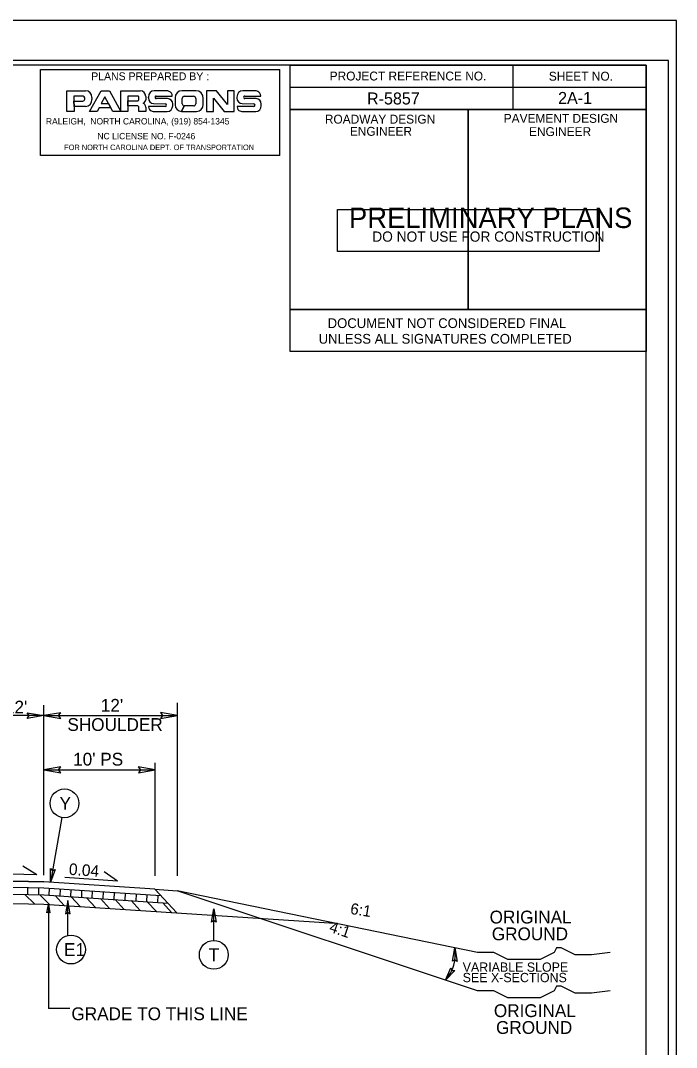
# Model space of a CAD drawing. Extents: x 2176024 to 2177225, y 75947 to 76635.
# Drawn here: x 2176839.7 to 2176898.7, y 76538.1 to 76630.5 of the extents above; entities that cross this region are included whole.
import ezdxf

# ---------------------------------------------------------------- set-up
doc = ezdxf.new("R2010")
doc.units = 0
for name, color, linetype in [('Old_Level_1', 7, 'Continuous'), ('Old_Level_11', 7, 'Continuous'), ('Old_Level_2', 7, 'Continuous'), ('Prop Dimension', 7, 'Continuous'), ('Sheet Cutting Line CELL', 7, 'Continuous'), ('Sheet Data Field CELL', 7, 'Continuous'), ('Sheet Plot Border Inside CELL', 7, 'Continuous'), ('Sheet Plot Border Outside CELL', 7, 'Continuous'), ('Sheet Sticker Exception Certification CELL', 7, 'Continuous'), ('Sheet Sticker Preliminary CELL', 7, 'Continuous'), ('Sheet Typical CELL', 7, 'Continuous'), ('Typical Hinge Slope Arterial CELL', 7, 'Continuous'), ('Typical Pavement Slope CELL', 7, 'Continuous'), ('Typical Pavement Slope Information CELL', 7, 'Continuous'), ('Typical Shoulder Slope CELL', 7, 'Continuous'), ('Typical Slope Point Local CELL', 7, 'Continuous'), ('Typical Terminator CELL', 7, 'Continuous'), ('Typical Text General CELL', 7, 'Continuous')]:
    doc.layers.add(name, color=color, linetype=linetype)

msp = doc.modelspace()

# ---------------------------------------------------------------- linework, layer by layer
at = {"layer": 'Old_Level_1'}
for p, q in [((2176840.388, 76551.855), (2176840.382, 76552.493)), ((2176841.375, 76551.827), (2176841.37, 76552.467)), ((2176842.311, 76551.788), (2176842.334, 76552.431)), ((2176843.298, 76551.72), (2176843.321, 76552.366)), ((2176844.253, 76551.663), (2176844.276, 76552.303)), ((2176845.24, 76551.591), (2176845.264, 76552.238)), ((2176846.19, 76551.53), (2176846.213, 76552.176)), ((2176847.177, 76551.473), (2176847.2, 76552.111)), ((2176840.992, 76551.002), (2176840.125, 76551.854)), ((2176842.342, 76550.954), (2176841.467, 76551.828)), ((2176843.667, 76550.864), (2176842.848, 76551.76)), ((2176845.112, 76550.766), (2176844.294, 76551.66)), ((2176846.486, 76550.681), (2176845.678, 76551.564)), ((2176847.742, 76550.593), (2176846.915, 76551.483)), ((2176848.163, 76551.4), (2176848.186, 76552.047)), ((2176849.064, 76550.512), (2176848.255, 76551.397)), ((2176849.15, 76551.339), (2176849.173, 76551.982)), ((2176850.507, 76550.415), (2176849.688, 76551.311)), ((2176850.137, 76551.271), (2176850.16, 76551.917)), ((2176851.092, 76551.215), (2176851.116, 76551.854)), ((2176851.951, 76550.317), (2176851.133, 76551.211)), ((2176852.079, 76551.142), (2176852.103, 76551.79)), ((2176853.325, 76550.232), (2176852.518, 76551.115))]:
    msp.add_line(p, q, dxfattribs=at)
at = {"layer": 'Old_Level_11'}
for p, q in [((2176843.463, 76558.781), (2176842.439, 76552.962)), ((2176843.987, 76548.197), (2176843.987, 76551.33)), ((2176857.112, 76547.726), (2176857.112, 76550.568))]:
    msp.add_line(p, q, dxfattribs=at)
for points in [[(2176842.851, 76554.108), (2176842.439, 76552.962), (2176842.438, 76554.187), (2176842.622, 76553.999)], [(2176844.194, 76550.13), (2176843.987, 76551.33), (2176843.774, 76550.123), (2176843.987, 76550.276)], [(2176856.905, 76549.368), (2176857.112, 76550.568), (2176857.325, 76549.361), (2176857.112, 76549.515)], [(2176878.572, 76545.847), (2176878.778, 76547.047), (2176878.992, 76545.84), (2176878.778, 76545.993)], [(2176878.781, 76545.03), (2176877.945, 76544.145), (2176878.435, 76545.268), (2176878.527, 76545.023)]]:
    msp.add_lwpolyline(points, close=True, dxfattribs=at)
for centre in [(2176843.688, 76560.058), (2176844.278, 76546.901), (2176857.112, 76546.43)]:
    msp.add_circle(centre, 1.296, dxfattribs=at)
at = {"layer": 'Old_Level_2'}
for p, q in [((2176841.536, 76626.085), (2176863.04, 76626.085)), ((2176841.536, 76618.337), (2176841.536, 76626.085)), ((2176863.04, 76618.337), (2176863.04, 76626.085)), ((2176852.83, 76624.162), (2176851.766, 76624.162)), ((2176855.53, 76624.162), (2176854.228, 76624.162)), ((2176860.791, 76624.162), (2176859.727, 76624.162)), ((2176845.507, 76623.404), (2176845.507, 76623.514)), ((2176846.16, 76623.55), (2176846.16, 76623.367)), ((2176850.385, 76623.367), (2176850.385, 76623.575)), ((2176850.992, 76623.637), (2176850.992, 76623.354)), ((2176851.228, 76623.588), (2176851.228, 76623.513)), ((2176851.937, 76623.685), (2176853.378, 76623.685)), ((2176852.966, 76623.453), (2176851.937, 76623.453)), ((2176853.64, 76623.526), (2176853.64, 76622.902)), ((2176854.273, 76622.988), (2176854.273, 76623.465)), ((2176854.454, 76623.661), (2176855.303, 76623.661)), ((2176855.485, 76623.465), (2176855.485, 76622.988)), ((2176856.164, 76622.95), (2176856.164, 76623.477)), ((2176859.19, 76623.588), (2176859.19, 76623.513)), ((2176859.898, 76623.685), (2176861.339, 76623.685)), ((2176860.927, 76623.453), (2176859.898, 76623.453)), ((2176851.699, 76622.998), (2176852.749, 76622.976)), ((2176851.834, 76622.29), (2176852.933, 76622.29)), ((2176853.423, 76622.816), (2176853.423, 76622.963)), ((2176854.206, 76622.29), (2176854.454, 76622.792)), ((2176854.206, 76622.29), (2176855.553, 76622.29)), ((2176859.66, 76622.998), (2176860.71, 76622.976)), ((2176859.796, 76622.29), (2176860.894, 76622.29)), ((2176861.385, 76622.816), (2176861.384, 76622.963)), ((2176863.04, 76618.337), (2176841.536, 76618.337))]:
    msp.add_line(p, q, dxfattribs=at)
for points in [[(2176845.369, 76623.661), (2176844.544, 76623.661), (2176844.544, 76623.233), (2176844.555, 76622.755), (2176844.555, 76622.29), (2176843.89, 76622.29), (2176843.89, 76624.162), (2176845.587, 76624.162)], [(2176850.306, 76623.66), (2176849.379, 76623.66), (2176849.379, 76623.244), (2176849.379, 76622.791), (2176849.379, 76622.29), (2176848.762, 76622.29), (2176848.762, 76624.163), (2176850.5, 76624.163)], [(2176845.587, 76622.755), (2176844.555, 76622.755), (2176844.544, 76623.233), (2176845.347, 76623.233)], [(2176850.992, 76622.694), (2176850.992, 76622.29), (2176850.363, 76622.29), (2176850.363, 76622.719), (2176850.282, 76622.791), (2176849.379, 76622.791), (2176849.379, 76623.244), (2176850.271, 76623.244)], [(2176852.749, 76622.743), (2176851.251, 76622.743), (2176851.251, 76622.706)], [(2176855.303, 76622.792), (2176854.454, 76622.792), (2176854.206, 76622.29), (2176855.553, 76622.29)], [(2176860.71, 76622.743), (2176859.212, 76622.743), (2176859.212, 76622.706)]]:
    msp.add_lwpolyline(points, dxfattribs=at)
for points in [[(2176845.945, 76622.29), (2176846.975, 76624.162), (2176847.723, 76624.162), (2176848.742, 76622.29), (2176848.039, 76622.29), (2176847.327, 76623.6), (2176846.998, 76622.999), (2176847.655, 76622.999), (2176847.869, 76622.608), (2176846.794, 76622.608), (2176846.624, 76622.29)], [(2176856.45, 76624.162), (2176856.45, 76622.29), (2176857.084, 76622.29), (2176857.084, 76623.501), (2176858.058, 76622.29), (2176858.953, 76622.29), (2176858.953, 76624.162), (2176858.341, 76624.162), (2176858.341, 76622.914), (2176857.356, 76624.162)]]:
    msp.add_lwpolyline(points, close=True, dxfattribs=at)
for centre, major_axis, ratio, start_param, end_param in [((2176845.587, 76623.551), (0, 0.612), 0.93676, 4.712389, 6.283185), ((2176850.5, 76623.636), (0, 0.526), 0.934072, 4.712389, 6.283185), ((2176851.766, 76623.587), (0, 0.575), 0.934072, 0, 1.570796), ((2176852.829, 76623.367), (0, 0.796), 0.934072, 5.902203, 6.283185), ((2176854.228, 76623.526), (0, 0.637), 0.924824, 0, 1.570796), ((2176855.53, 76623.477), (0, 0.686), 0.924824, 4.712389, 6.283185), ((2176859.727, 76623.587), (0, 0.575), 0.934072, 0, 1.570796), ((2176860.791, 76623.367), (0, 0.796), 0.934072, 5.902203, 6.283185), ((2176845.347, 76623.404), (0, 0.171), 0.93676, 3.141593, 4.712389), ((2176845.369, 76623.514), (0, 0.147), 0.93676, 4.712389, 6.283185), ((2176845.587, 76623.367), (0, 0.612), 0.93676, 3.141593, 4.712389), ((2176850.271, 76623.367), (0, 0.122), 0.934072, 3.141593, 4.712389), ((2176850.305, 76623.575), (0, 0.0857), 0.934072, 4.712389, 6.283185), ((2176850.694, 76623.355), (0, 0.318), 0.934072, 3.34512, 4.712389), ((2176851.709, 76623.513), (0, -0.514), 0.934072, 4.712389, 6.260753), ((2176851.937, 76623.569), (0, 0.116), 0.934072, 0, 3.141593), ((2176852.966, 76622.963), (0, 0.49), 0.934072, 4.712389, 6.283185), ((2176852.944, 76623.673), (0, 0.465), 0.934072, 4.738699, 5.901866), ((2176854.455, 76623.465), (0, -0.196), 0.924824, 3.141593, 4.712389), ((2176855.304, 76623.465), (0, 0.196), 0.924824, 4.712389, 6.283185), ((2176859.67, 76623.513), (0, -0.514), 0.934072, 4.712389, 6.260753), ((2176859.899, 76623.569), (0, 0.116), 0.934072, 0, 3.141593), ((2176860.928, 76622.963), (0, 0.49), 0.934072, 4.712389, 6.283185), ((2176860.905, 76623.673), (0, 0.465), 0.934072, 4.738699, 5.901866), ((2176850.648, 76622.694), (0, 0.367), 0.934072, 4.712389, 5.969561), ((2176851.606, 76622.706), (0, -0.379), 0.934072, 4.712389, 5.988639), ((2176851.834, 76623.514), (0, 1.224), 0.934072, 2.847261, 3.141593), ((2176852.749, 76622.859), (0, 0.116), 0.934072, 3.141593, 6.283185), ((2176852.932, 76622.816), (0, 0.526), 0.934072, 3.141593, 4.712389), ((2176854.206, 76622.902), (0, -0.612), 0.924824, 4.712389, 6.283185), ((2176854.455, 76622.987), (0, -0.196), 0.924824, 4.712389, 6.283185), ((2176855.304, 76622.987), (0, 0.196), 0.924824, 3.141593, 4.712389), ((2176855.553, 76622.951), (0, 0.661), 0.924824, 3.141593, 4.712389), ((2176859.567, 76622.706), (0, -0.379), 0.934072, 4.712389, 5.988639), ((2176859.796, 76623.514), (0, 1.224), 0.934072, 2.847261, 3.141593), ((2176860.711, 76622.859), (0, 0.116), 0.934072, 3.141593, 6.283185), ((2176860.893, 76622.816), (0, 0.526), 0.934072, 3.141593, 4.712389)]:
    msp.add_ellipse(centre, major_axis=major_axis, ratio=ratio, start_param=start_param, end_param=end_param, dxfattribs=at)
at = {"layer": 'Prop Dimension'}
for p, q in [((2176841.841, 76553.586), (2176841.841, 76568.874)), ((2176853.841, 76553.524), (2176853.841, 76569.11)), ((2176841.841, 76567.947), (2176829.841, 76567.947)), ((2176841.841, 76567.947), (2176853.841, 76567.947)), ((2176851.841, 76553.524), (2176851.841, 76563.692)), ((2176841.841, 76563.075), (2176851.841, 76563.075)), ((2176842.24, 76550.96), (2176842.24, 76541.605)), ((2176844.174, 76541.605), (2176842.24, 76541.605))]:
    msp.add_line(p, q, dxfattribs=at)
at = {"layer": 'Sheet Cutting Line CELL'}
msp.add_line((2176898.707, 76630.475), (2176629.267, 76630.475), dxfattribs=at)
at = {"layer": 'Sheet Plot Border Inside CELL'}
msp.add_lwpolyline([(2176897.987, 76626.883), (2176631.347, 76626.883), (2176631.347, 76458.067), (2176897.987, 76458.067)], close=True, dxfattribs=at)
at = {"layer": 'Sheet Plot Border Outside CELL'}
msp.add_lwpolyline([(2176898.707, 76630.475), (2176629.267, 76630.475), (2176629.267, 76454.475), (2176898.707, 76454.475)], close=True, dxfattribs=at)
at = {"layer": 'Sheet Sticker Exception Certification CELL'}
for p, q in [((2176863.979, 76600.707), (2176863.979, 76604.467)), ((2176863.979, 76604.467), (2176895.985, 76604.467)), ((2176895.985, 76604.465), (2176895.985, 76600.705)), ((2176895.985, 76600.707), (2176863.979, 76600.707))]:
    msp.add_line(p, q, dxfattribs=at)
at = {"layer": 'Sheet Sticker Preliminary CELL'}
msp.add_lwpolyline([(2176868.227, 76609.707), (2176868.227, 76613.467), (2176891.747, 76613.467), (2176891.747, 76609.707)], close=True, dxfattribs=at)
at = {"layer": 'Sheet Typical CELL'}
for p, q in [((2176883.987, 76626.467), (2176883.987, 76622.467)), ((2176863.979, 76624.467), (2176895.987, 76624.467)), ((2176879.987, 76622.467), (2176879.987, 76604.475))]:
    msp.add_line(p, q, dxfattribs=at)
for points in [[(2176895.987, 76626.475), (2176655.987, 76626.475), (2176655.987, 76458.475), (2176895.987, 76458.475)], [(2176863.979, 76626.475), (2176895.987, 76626.475), (2176895.987, 76622.467), (2176863.979, 76622.467)], [(2176863.979, 76622.467), (2176879.987, 76622.467), (2176879.987, 76604.467), (2176863.979, 76604.467)], [(2176879.987, 76622.467), (2176895.987, 76622.467), (2176895.987, 76604.467), (2176879.987, 76604.467)]]:
    msp.add_lwpolyline(points, close=True, dxfattribs=at)
at = {"layer": 'Typical Hinge Slope Arterial CELL'}
msp.add_arc((2176875.293, 76546.477), 3.532, 318.66964, 9.27204, dxfattribs=at)
at = {"layer": 'Typical Pavement Slope CELL'}
for p, q in [((2176851.822, 76552.346), (2176841.841, 76553.001)), ((2176829.841, 76552.713), (2176841.841, 76552.463)), ((2176829.841, 76552.069), (2176841.841, 76551.819)), ((2176841.841, 76552.463), (2176852.348, 76551.773)), ((2176851.822, 76552.346), (2176853.793, 76550.202)), ((2176880.829, 76546.624), (2176853.822, 76552.186)), ((2176841.841, 76551.819), (2176852.978, 76551.088)), ((2176841.841, 76550.987), (2176867.973, 76549.272))]:
    msp.add_line(p, q, dxfattribs=at)
at = {"layer": 'Typical Pavement Slope Information CELL'}
for p, q in [((2176841.2, 76553.633), (2176839.939, 76554.395)), ((2176841.2, 76553.633), (2176833.694, 76553.783)), ((2176848.468, 76553.061), (2176843.723, 76553.387)), ((2176848.468, 76553.061), (2176847.246, 76553.883))]:
    msp.add_line(p, q, dxfattribs=at)
at = {"layer": 'Typical Shoulder Slope CELL'}
for p, q in [((2176851.822, 76552.346), (2176853.822, 76552.186)), ((2176880.829, 76543.184), (2176853.822, 76552.186)), ((2176829.841, 76551.237), (2176841.841, 76550.987))]:
    msp.add_line(p, q, dxfattribs=at)
at = {"layer": 'Typical Slope Point Local CELL'}
for p, q in [((2176829.841, 76553.251), (2176841.841, 76553.001)), ((2176841.841, 76553.001), (2176829.841, 76553.251)), ((2176851.822, 76552.346), (2176841.841, 76553.001)), ((2176829.841, 76552.713), (2176841.841, 76552.463)), ((2176841.841, 76552.463), (2176852.348, 76551.773)), ((2176852.348, 76551.773), (2176851.822, 76552.346))]:
    msp.add_line(p, q, dxfattribs=at)
for points in [[(2176892.735, 76546.624), (2176891.064, 76546.416), (2176890.646, 76546.416), (2176890.019, 76546.416), (2176889.601, 76546.416), (2176889.184, 76546.624), (2176888.766, 76546.834), (2176888.348, 76547.044), (2176887.931, 76547.044), (2176887.721, 76546.624), (2176887.304, 76546.416), (2176886.886, 76546.207), (2176886.468, 76545.999), (2176886.051, 76545.999), (2176885.633, 76545.999), (2176885.215, 76545.999), (2176884.798, 76545.999), (2176884.38, 76545.999), (2176883.962, 76545.999), (2176883.545, 76545.999), (2176883.127, 76546.207), (2176882.709, 76546.416), (2176882.292, 76546.624), (2176881.664, 76546.624), (2176881.247, 76546.624), (2176880.829, 76546.624)], [(2176892.735, 76543.184), (2176891.064, 76542.976), (2176890.646, 76542.976), (2176890.019, 76542.976), (2176889.601, 76542.976), (2176889.184, 76543.184), (2176888.766, 76543.393), (2176888.348, 76543.603), (2176887.931, 76543.603), (2176887.721, 76543.184), (2176887.304, 76542.976), (2176886.886, 76542.766), (2176886.468, 76542.558), (2176886.051, 76542.558), (2176885.633, 76542.558), (2176885.215, 76542.558), (2176884.798, 76542.558), (2176884.38, 76542.558), (2176883.962, 76542.558), (2176883.545, 76542.558), (2176883.127, 76542.766), (2176882.709, 76542.976), (2176882.292, 76543.184), (2176881.664, 76543.184), (2176881.247, 76543.184), (2176880.829, 76543.184)]]:
    msp.add_lwpolyline(points, dxfattribs=at)
at = {"layer": 'Typical Terminator CELL'}
for points in [[(2176840.331, 76568.207), (2176841.841, 76567.947), (2176840.323, 76567.678), (2176840.516, 76567.947)], [(2176843.35, 76568.207), (2176841.841, 76567.947), (2176843.359, 76567.678), (2176843.166, 76567.947)], [(2176852.331, 76567.687), (2176853.841, 76567.947), (2176852.323, 76568.215), (2176852.516, 76567.947)], [(2176843.35, 76563.334), (2176841.841, 76563.075), (2176843.359, 76562.806), (2176843.166, 76563.075)], [(2176850.331, 76562.815), (2176851.841, 76563.075), (2176850.323, 76563.343), (2176850.516, 76563.075)], [(2176842.11, 76550.206), (2176842.24, 76550.96), (2176842.374, 76550.201), (2176842.24, 76550.298)]]:
    msp.add_lwpolyline(points, close=True, dxfattribs=at)

# ---------------------------------------------------------------- texts
at = {"layer": 'Old_Level_11'}
for s, rotation, p in [('Y', 0.00026, (2176843.243, 76559.477)), ('E1', 0.00026, (2176843.649, 76546.321)), ('T', 359.99974, (2176856.655, 76545.85))]:
    msp.add_text(s, height=1.16, rotation=rotation, dxfattribs=at).set_placement(p)
at = {"layer": 'Old_Level_2'}
for s, height, rotation, p in [('PLANS PREPARED BY : ', 0.70633, 359.99904, (2176846.092, 76625.108)), ('RALEIGH,  NORTH CAROLINA, (919) 854-1345', 0.57206, 359.99996, (2176842.019, 76621.126)), ('NC LICENSE NO. F-0246', 0.57206, 359.99996, (2176846.649, 76619.794)), ('FOR NORTH CAROLINA DEPT. OF TRANSPORTATION', 0.4962, 359.99995, (2176843.663, 76618.82))]:
    msp.add_text(s, height=height, rotation=rotation, dxfattribs=at).set_placement(p)
at = {"layer": 'Sheet Data Field CELL'}
for s, p in [('R-5857', (2176870.891, 76622.923)), ('2A-1', (2176888.066, 76622.971))]:
    msp.add_text(s, height=1.08, dxfattribs=at).set_placement(p)
at = {"layer": 'Sheet Sticker Exception Certification CELL'}
for s, p in [('DOCUMENT NOT CONSIDERED FINAL', (2176867.351, 76602.812)), ('UNLESS ALL SIGNATURES COMPLETED', (2176866.539, 76601.404))]:
    msp.add_text(s, height=0.88, dxfattribs=at).set_placement(p)
at = {"layer": 'Sheet Sticker Preliminary CELL'}
for s, height, p in [('PRELIMINARY PLANS', 1.8432, (2176869.267, 76611.811)), ('DO NOT USE FOR CONSTRUCTION', 0.9216, (2176871.363, 76610.579))]:
    msp.add_text(s, height=height, dxfattribs=at).set_placement(p)
at = {"layer": 'Sheet Typical CELL'}
for s, height, p in [('PROJECT REFERENCE NO.', 0.80002, (2176867.531, 76625.083)), ('SHEET NO.', 0.8, (2176887.235, 76625.067)), ('ROADWAY DESIGN', 0.80002, (2176867.099, 76621.203)), ('PAVEMENT DESIGN', 0.80002, (2176883.179, 76621.275)), ('ENGINEER', 0.8, (2176869.347, 76620.107)), ('ENGINEER', 0.8, (2176885.451, 76620.083))]:
    msp.add_text(s, height=height, dxfattribs=at).set_placement(p)
at = {"layer": 'Typical Hinge Slope Arterial CELL'}
for s, p in [('VARIABLE SLOPE', (2176879.489, 76544.908)), ('SEE X-SECTIONS', (2176879.489, 76543.969))]:
    msp.add_text(s, height=0.83438, dxfattribs=at).set_placement(p)
at = {"layer": 'Typical Pavement Slope Information CELL'}
msp.add_text('0.04', height=1.0429, rotation=355.73416, dxfattribs=at).set_placement((2176844.056, 76553.636))
at = {"layer": 'Typical Slope Point Local CELL'}
for s, rotation, p in [('6:1', 351.04182, (2176869.335, 76550.114)), ('4:1', 341.04105, (2176867.419, 76548.533))]:
    msp.add_text(s, height=1.0064, rotation=rotation, dxfattribs=at).set_placement(p)
at = {"layer": 'Typical Text General CELL'}
for s, height, p in [("VARIES 0'-12'", 1.15334, (2176830.586, 76568.139)), ("12' ", 1.1533, (2176846.956, 76568.297)), ('SHOULDER', 1.1533, (2176843.954, 76566.567)), ("10' PS", 1.1533, (2176844.468, 76563.451)), ('ORIGINAL ', 1.1533, (2176881.913, 76549.249)), ('GROUND', 1.1533, (2176882.107, 76547.737)), ('ORIGINAL ', 1.1533, (2176882.294, 76540.827)), ('GRADE TO THIS LINE', 1.15334, (2176844.313, 76540.55)), ('GROUND', 1.1533, (2176882.488, 76539.315))]:
    msp.add_text(s, height=height, dxfattribs=at).set_placement(p)

doc.saveas('drawing.dxf')
